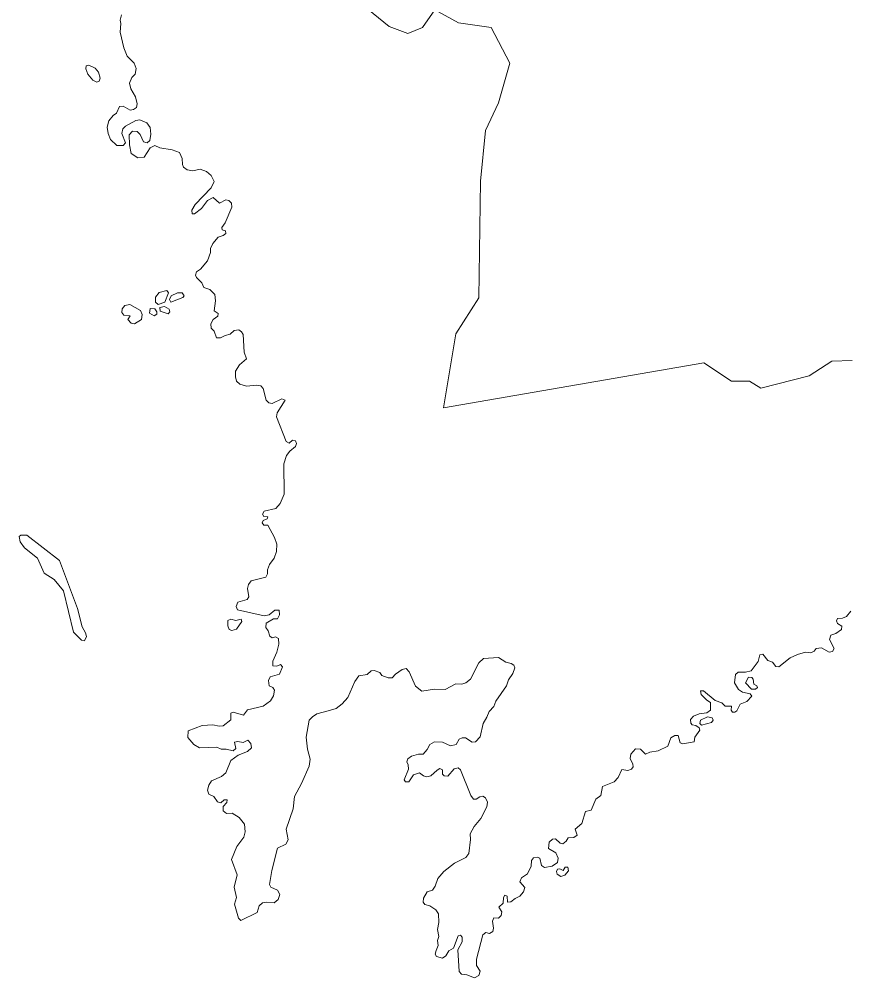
# Model space of a CAD drawing. Extents: x 369010 to 739155, y 6377141 to 6616555.
# Drawn here: x 414137 to 416017, y 6454065 to 6456234 of the extents above; entities that cross this region are included whole.
import ezdxf

# ---------------------------------------------------------------- set-up
doc = ezdxf.new("R2010")
doc.units = 0
doc.header["$LTSCALE"] = 40
doc.layers.add('1', color=7, linetype='Continuous', lineweight=13)

msp = doc.modelspace()

# ---------------------------------------------------------------- linework, layer by layer
at = {"layer": '1'}
for points in [[(414926.64, 6456256.86), (414974.47, 6456217.14), (415017.01, 6456201.59), (415050.27, 6456215.32), (415077.91, 6456255.21), (415131.37, 6456225.75), (415205.19, 6456215.32), (415247.72, 6456134.39), (415221.9, 6456044.36), (415192.28, 6455982.13), (415181.19, 6455867.76), (415177.38, 6455603.79), (415125.74, 6455522.52), (415097.94, 6455354.54), (415686.8, 6455456.65)], [(416022.61, 6455461.95), (415976.43, 6455460.13), (415924.8, 6455427.36), (415815.9, 6455399.55), (415790.08, 6455415.11), (415749.53, 6455415.11), (415686.8, 6455456.65), (415097.94, 6455354.54), (415125.74, 6455522.52), (415177.38, 6455603.79), (415181.19, 6455867.76), (415192.28, 6455982.13), (415221.9, 6456044.36), (415247.72, 6456134.39), (415205.19, 6456215.32), (415131.37, 6456225.75), (415077.91, 6456255.21), (415050.27, 6456215.32), (415017.01, 6456201.59), (414974.47, 6456217.14), (414926.64, 6456256.86)], [(414368.73, 6456243.62), (414366.25, 6456231.87), (414367.57, 6456224.43), (414365.92, 6456204.23), (414374.36, 6456169.15), (414381.97, 6456150.61), (414397.69, 6456134.06), (414401.99, 6456122.31), (414400.01, 6456109.4), (414392.56, 6456101.79), (414387.1, 6456089.04), (414389.91, 6456076.46), (414400.84, 6456058.59), (414404.15, 6456042.7), (414403.15, 6456033.76), (414395.87, 6456029.46), (414388.59, 6456028.14), (414372.87, 6456037.41), (414364.43, 6456036.74), (414357.31, 6456021.52), (414349.7, 6456016.39), (414340.26, 6456003.81), (414336.46, 6455989.41), (414339.1, 6455975.18), (414344.4, 6455961.94), (414358.3, 6455948.2), (414372.87, 6455948.2), (414377.67, 6455953.99), (414369.39, 6455975.51), (414372.04, 6455986.1), (414377.67, 6455991.73), (414401.5, 6456004.64), (414410.6, 6456006.13), (414426.49, 6455999.67), (414433.77, 6455989.08), (414435.59, 6455973.85), (414432.94, 6455959.62), (414426.82, 6455954.32), (414419.04, 6455956.47), (414410.93, 6455973.19), (414404.15, 6455979.98), (414393.55, 6455980.8), (414385.94, 6455972.03), (414386.77, 6455950.02), (414390.58, 6455929.99), (414406.13, 6455920.56), (414420.03, 6455922.05), (414434.1, 6455942.57), (414444.69, 6455947.87), (414455.95, 6455942.57), (414483.59, 6455938.43), (414500.3, 6455931.98), (414506.43, 6455919.07), (414507.09, 6455905.17), (414508.91, 6455899.04), (414517.68, 6455893.42), (414530.1, 6455891.1), (414546.81, 6455894.41), (414561.21, 6455889.28), (414571.47, 6455880.51), (414578.59, 6455866.44), (414571.8, 6455852.54), (414535.56, 6455814.64), (414528.27, 6455801.89), (414528.61, 6455793.78), (414534.4, 6455793.45), (414550.29, 6455806.03), (414563.2, 6455823.41), (414576.27, 6455830.86), (414591, 6455817.78), (414605.07, 6455824.9), (414612.02, 6455823.74)], [(414612.02, 6455823.74), (414617.48, 6455818.11), (414618.81, 6455808.35), (414603.58, 6455773.1), (414596.3, 6455762.5), (414596.79, 6455757.21), (414604.24, 6455755.22), (414604.74, 6455749.26), (414599.11, 6455744.3), (414588.02, 6455740.99), (414575.28, 6455726.59), (414570.31, 6455715.5), (414569.98, 6455706.4), (414563.2, 6455687.2), (414547.97, 6455668.66), (414538.54, 6455662.7), (414536.72, 6455655.09), (414538.87, 6455649.3), (414550.62, 6455637.71), (414555.42, 6455627.12), (414569.15, 6455622.49), (414580.08, 6455611.07), (414581.73, 6455596.83), (414578.92, 6455574.16), (414587.69, 6455568.37), (414587.03, 6455562.41), (414576.6, 6455554.8), (414571.14, 6455545.03), (414571.47, 6455535.1), (414578.26, 6455528.32), (414583.55, 6455513.25), (414593.32, 6455513.25), (414603.58, 6455518.55), (414615, 6455521.2), (414623.6, 6455529.47), (414634.53, 6455531.29), (414640.32, 6455526.83), (414644.46, 6455520.37), (414646.28, 6455480.98), (414651.57, 6455465.42), (414635.69, 6455452.18), (414626.75, 6455437.62), (414626.75, 6455424.71), (414629.23, 6455415.28), (414636.85, 6455407.99), (414651.57, 6455403.86), (414675.41, 6455406.17), (414684.18, 6455404.19), (414689.81, 6455398.56), (414696.59, 6455372.08), (414702.05, 6455365.96), (414709.83, 6455364.47), (414731.51, 6455375.06), (414739.46, 6455371.75), (414720.92, 6455343.28), (414719.6, 6455334.34), (414741.61, 6455278.74), (414748.39, 6455274.93), (414755.51, 6455281.38), (414762.3, 6455280.06), (414765.28, 6455273.77), (414762.96, 6455267.32), (414749.88, 6455256.72), (414742.27, 6455246.79), (414736.15, 6455227.93), (414736.98, 6455159.57), (414728.2, 6455138.72), (414717.94, 6455127.3), (414691.96, 6455120.84), (414688.15, 6455114.56), (414691.13, 6455109.26), (414700.23, 6455107.94), (414698.74, 6455103.47), (414689.64, 6455099.66), (414686.99, 6455094.86), (414690.8, 6455089.56), (414700.23, 6455089.56), (414715.46, 6455061.59), (414720.59, 6455046.37), (414719.6, 6455029.65), (414714.3, 6455014.92), (414703.87, 6455000.69), (414699.57, 6454988.11), (414699.57, 6454979.5), (414695.76, 6454971.56), (414662.5, 6454963.45), (414656.04, 6454955.51), (414653.73, 6454946.24), (414657.04, 6454927.2), (414653.4, 6454921.25), (414632.05, 6454915.45), (414628.07, 6454905.36), (414631.55, 6454898.08), (414692.12, 6454884.5), (414703.05, 6454886.33), (414715.96, 6454897.41), (414725.39, 6454897.25), (414726.55, 6454886.66), (414721.58, 6454877.39), (414712.98, 6454877.39)], [(415686.8, 6455456.65), (415749.53, 6455415.11), (415790.08, 6455415.11), (415815.9, 6455399.55), (415924.8, 6455427.36), (415976.43, 6455460.13), (416022.61, 6455461.95)], [(415604.88, 6454589.08), (415611.99, 6454608.28), (415620.93, 6454613.57), (415628.71, 6454613.74), (415633.18, 6454596.69), (415639.3, 6454594.38), (415664.46, 6454599.34), (415666.11, 6454609.77), (415677.7, 6454625.66), (415676.21, 6454631.12), (415668.76, 6454636.41), (415660.32, 6454637.41), (415657.01, 6454641.71), (415656.68, 6454649.65), (415662.97, 6454657.6), (415675.88, 6454662.89), (415693.75, 6454664.72), (415701.7, 6454670.84), (415702.03, 6454688.22), (415693.59, 6454693.18), (415680.51, 6454706.26), (415679.02, 6454714.37), (415686.14, 6454714.7), (415712.12, 6454692.69), (415727.02, 6454687.72), (415735.3, 6454680.27), (415749.36, 6454679.78), (415748.87, 6454670.67), (415751.18, 6454666.54), (415756.48, 6454666.21), (415761.44, 6454669.18), (415768.89, 6454684.74), (415784.12, 6454690.37), (415795.37, 6454702.45), (415791.73, 6454707.91), (415774.35, 6454711.72), (415764.92, 6454717.68), (415755.82, 6454732.41), (415758.47, 6454751.77), (415764.09, 6454756.9), (415780.64, 6454757.07), (415794.05, 6454759.71), (415809.77, 6454780.9), (415813.25, 6454796.29), (415820.53, 6454797.45), (415831.45, 6454783.38), (415841.71, 6454779.24), (415849.66, 6454769.48), (415856.28, 6454768.82), (415882.1, 6454789.51), (415898.98, 6454796.79), (415916.52, 6454801.92), (415928.93, 6454800.93), (415936.55, 6454804.24), (415940.69, 6454810.36), (415953.26, 6454811.52), (415970.31, 6454802.08), (415977.92, 6454803.9), (415981.23, 6454810.69), (415970.97, 6454831.05), (415973.95, 6454840.32), (415985.7, 6454843.96), (415997.95, 6454853.56), (415998.61, 6454860.67), (415988.85, 6454866.63), (415986.86, 6454873.09), (415989.51, 6454878.38), (416000.6, 6454878.71), (416009.2, 6454883.02), (416019.47, 6454895.1)], [(414712.98, 6454877.39), (414696.59, 6454867.46), (414695.43, 6454857.69), (414700.9, 6454850.41), (414704.54, 6454838.33), (414709.5, 6454834.85), (414717.45, 6454836.84), (414723.9, 6454833.36), (414725.06, 6454820.29), (414720.76, 6454802.08), (414711.32, 6454781.89), (414711.49, 6454771.3), (414720.42, 6454770.14), (414728.7, 6454773.95), (414733, 6454768.82), (414726.55, 6454752.43), (414705.69, 6454746.31), (414701.23, 6454738.2), (414702.72, 6454725.62), (414711.49, 6454722.15), (414714.8, 6454716.19), (414712.98, 6454703.28), (414706.03, 6454691.86), (414689.81, 6454680.27), (414653.89, 6454672), (414644.79, 6454659.75), (414621.62, 6454666.21), (414616.32, 6454663.89), (414616.49, 6454649.16), (414599.11, 6454635.59), (414589.84, 6454634.43), (414575.28, 6454637.9), (414551.78, 6454636.41), (414519.5, 6454624.5), (414519.17, 6454608.78), (414532.41, 6454593.22), (414545.65, 6454585.6), (414584.55, 6454587.09), (414594.81, 6454582.29), (414605.73, 6454582.96), (414621.62, 6454579.15), (414627.41, 6454584.12), (414624.76, 6454598.18), (414631.88, 6454600.33), (414644.13, 6454597.69), (414654.55, 6454602.65), (414661.84, 6454595.2), (414662.99, 6454585.6), (414654.22, 6454577.33), (414633.04, 6454568.72), (414616.32, 6454556.81), (414604.74, 6454528.84), (414595.14, 6454520.56), (414572.63, 6454511.13), (414566.34, 6454501.36), (414563.69, 6454490.27), (414566.34, 6454481.17), (414578.09, 6454475.88), (414586.37, 6454463.46), (414593.48, 6454461.15), (414601.43, 6454467.93), (414607.88, 6454467.93), (414607.55, 6454462.3), (414599.28, 6454452.87), (414599.11, 6454443.44), (414606.39, 6454437.31), (414618.97, 6454437.64), (414635.19, 6454428.21), (414647.27, 6454413.15), (414648.43, 6454395.77), (414645.45, 6454383.36), (414630.22, 6454362.51), (414617.65, 6454332.88), (414630.89, 6454298.46), (414624.1, 6454270.82), (414629.4, 6454247.15), (414624.93, 6454231.92), (414634.03, 6454200.64), (414638.83, 6454194.85), (414676.07, 6454213.39), (414680.21, 6454228.61), (414687.82, 6454235.4), (414696.76, 6454236.89), (414714.63, 6454234.9), (414723.4, 6454242.85), (414727.54, 6454253.93), (414722.08, 6454264.03), (414707.02, 6454270.82), (414703.87, 6454276.61), (414708.84, 6454308.05), (414721.91, 6454359.03), (414740.95, 6454367.8), (414745.91, 6454377.57), (414741.28, 6454401.73), (414757.5, 6454447.57), (414760.31, 6454475.88), (414776.03, 6454505), (414793.91, 6454544.06), (414795.73, 6454559.95), (414790.1, 6454582.96)], [(414790.1, 6454582.96), (414787.12, 6454609.44), (414793.58, 6454648), (414801.36, 6454656.11), (414810.96, 6454662.73), (414836.94, 6454669.18), (414854.32, 6454674.98), (414868.39, 6454685.07), (414880.96, 6454699.47), (414896.85, 6454735.72), (414905.79, 6454748.3), (414924.49, 6454751.77), (414933.92, 6454759.55), (414941.04, 6454760.87), (414953.62, 6454755.91), (414958.09, 6454749.45), (414971.99, 6454743.66), (414981.59, 6454744.16), (414988.71, 6454752.1), (415004.26, 6454763.02), (415013.04, 6454765.01), (415020.15, 6454757.4), (415034.55, 6454725.29), (415048.62, 6454714.2), (415076.92, 6454718.34), (415101.41, 6454718.01), (415125.74, 6454730.42), (415138.98, 6454729.43), (415148.42, 6454732.41), (415158.35, 6454741.18), (415177.55, 6454778.25), (415187.81, 6454787.68), (415222.23, 6454789.84), (415238.78, 6454779.74), (415250.53, 6454776.76), (415256.99, 6454772.79), (415258.81, 6454766.83), (415254.34, 6454753.59), (415244.58, 6454739.52), (415240.27, 6454725.95), (415215.78, 6454690.87), (415211.64, 6454678.95), (415201.05, 6454668.19), (415195.75, 6454654.79), (415186.98, 6454640.88), (415180.53, 6454610.93), (415170.26, 6454599.34), (415162.49, 6454598.18), (415147.59, 6454608.28), (415139.65, 6454608.61), (415132.86, 6454605.63), (415126.57, 6454592.89), (415113.17, 6454590.57), (415094.96, 6454598.51), (415077.25, 6454599.51), (415066.33, 6454593.22), (415060.54, 6454581.8), (415051.27, 6454571.54), (415040.67, 6454571.7), (415025.45, 6454566.74), (415016.84, 6454561.11), (415014.53, 6454554.16), (415017.84, 6454547.37), (415018.17, 6454537.61), (415008.4, 6454512.95), (415011.38, 6454508.81), (415019.32, 6454508.48), (415029.59, 6454524.7), (415043.32, 6454529.17), (415052.26, 6454522.05), (415059.54, 6454520.06), (415068.65, 6454522.05), (415083.04, 6454535.29), (415089.5, 6454538.6), (415094.96, 6454536.12), (415095.46, 6454526.19), (415099.26, 6454522.38), (415107.21, 6454521.39), (415121.61, 6454538.27), (415131.04, 6454540.26), (415136.34, 6454536.12), (415159.34, 6454477.53), (415165.13, 6454469.92), (415171.42, 6454469.42), (415179.53, 6454475.21), (415186.65, 6454476.21), (415192.61, 6454472.9), (415197.24, 6454462.97), (415195.26, 6454452.04), (415181.68, 6454425.56), (415166.62, 6454407.36), (415157.85, 6454390.81), (415158.35, 6454378.23), (415154.87, 6454346.62), (415148.42, 6454337.35), (415122.6, 6454324.6), (415098.44, 6454305.74), (415084.53, 6454289.85), (415079.07, 6454272.47), (415072.45, 6454264.03)], [(415072.45, 6454264.03), (415060.37, 6454259.89), (415052.59, 6454245.49), (415051.6, 6454236.72), (415055.4, 6454231.43), (415066.66, 6454228.12), (415080.4, 6454219.01), (415086.35, 6454210.24), (415087.18, 6454190.22), (415084.04, 6454174.82), (415087.18, 6454159.27), (415084.2, 6454149.83), (415085.53, 6454138.91), (415080.73, 6454127.16), (415078.91, 6454118.88), (415081.39, 6454113.59), (415095.13, 6454109.78), (415102.57, 6454115.08), (415109.36, 6454126.83), (415120.12, 6454132.79), (415131.04, 6454160.09), (415136.01, 6454162.25), (415139.81, 6454157.78), (415140.14, 6454146.69), (415130.21, 6454128.65), (415132.86, 6454079.49), (415138.32, 6454073.37), (415150.24, 6454072.21), (415167.78, 6454065.43), (415177.88, 6454071.05), (415180.19, 6454080.49), (415172.58, 6454093.4), (415171.92, 6454107.79), (415186.65, 6454162.74), (415193.1, 6454167.87), (415201.88, 6454165.39), (415208.99, 6454170.36), (415210.81, 6454177.47), (415208.16, 6454193.69), (415211.14, 6454200.81), (415221.74, 6454200.48), (415228.36, 6454206.1), (415229.68, 6454214.88), (415222.89, 6454225.47), (415232.33, 6454234.24), (415233.49, 6454247.48), (415236.63, 6454252.28), (415241.6, 6454250.46), (415242.26, 6454236.89), (415249.87, 6454237.55), (415259.64, 6454245.16), (415270.56, 6454249.8), (415278.34, 6454260.22), (415281.48, 6454269.66), (415270.56, 6454282.9), (415274.04, 6454291.67), (415287.77, 6454300.77), (415295.72, 6454317.82), (415296.71, 6454331.06), (415300.85, 6454337.02), (415309.62, 6454338.51), (415315.25, 6454336.02), (415319.05, 6454319.64), (415326.17, 6454314.84), (415343.71, 6454317.82), (415355.46, 6454326.43), (415357.28, 6454336.02), (415351.66, 6454348.44), (415335.44, 6454358.2), (415336.43, 6454371.94), (415344.04, 6454379.39), (415350.83, 6454379.55), (415361.75, 6454369.95), (415367.88, 6454368.79), (415375.49, 6454374.59), (415379.63, 6454382.2), (415392.21, 6454382.86), (415399.98, 6454387.83), (415395.18, 6454402.06), (415410.58, 6454414.31), (415418.69, 6454441.45), (415431.93, 6454444.93), (415442.35, 6454469.59), (415453.44, 6454477.86), (415457.25, 6454498.22), (415483.4, 6454508.48), (415492.67, 6454518.24), (415501.11, 6454536.78), (415514.35, 6454534.63), (415523.12, 6454537.28), (415526.43, 6454542.57), (415526.1, 6454548.53), (415519.64, 6454561.77), (415521.46, 6454571.37), (415532.06, 6454583.29), (415543.48, 6454582.96), (415554.4, 6454571.37), (415564.66, 6454575.84), (415583.53, 6454579.15), (415604.88, 6454589.08)]]:
    msp.add_lwpolyline(points, dxfattribs=at)
for points in [[(414313.12, 6456091.19), (414318.58, 6456093.84), (414320.4, 6456100.63), (414316.93, 6456114.36), (414309.31, 6456123.3), (414295.08, 6456130.09), (414288.96, 6456128.6), (414288.29, 6456121.48), (414293.09, 6456109.73), (414304.18, 6456096.16)], [(414471.51, 6455619.84), (414453.8, 6455615.37), (414445.85, 6455604.78), (414445.85, 6455593.85), (414451.81, 6455588.89), (414466.71, 6455593.85), (414475.31, 6455615.04)], [(414495.67, 6455615.04), (414480.94, 6455608.42), (414477.63, 6455599.48), (414480.28, 6455593.69), (414507.92, 6455604.28), (414510.9, 6455608.42), (414506.43, 6455614.54)], [(414398.68, 6455545.03), (414414.24, 6455554.3), (414416.06, 6455566.22), (414412.26, 6455575.15), (414388.09, 6455588.89), (414376.34, 6455586.08), (414370.22, 6455578.96), (414369.56, 6455570.35), (414374.52, 6455564.23), (414388.42, 6455563.07), (414383.46, 6455554.3), (414391.07, 6455546.02)], [(414443.04, 6455563.07), (414449.16, 6455566.55), (414448.5, 6455571.84), (414444.2, 6455578.63), (414434.1, 6455579.46), (414432.61, 6455568.86)], [(414474.65, 6455567.21), (414478.29, 6455571.84), (414476.47, 6455577.97), (414466.54, 6455584.26), (414455.62, 6455581.94), (414456.78, 6455573.33)], [(414285.15, 6454828.07), (414289.62, 6454837.17), (414287.47, 6454845.94), (414279.85, 6454859.18), (414269.59, 6454901.22), (414228.88, 6455009.79), (414154.73, 6455066.39), (414141, 6455066.72), (414137.35, 6455063.41), (414139.34, 6455051.66), (414149.1, 6455037.76), (414179.06, 6455014.92), (414193.63, 6454980.5), (414216.3, 6454966.1), (414237.81, 6454940.94), (414260.49, 6454847.1), (414278.03, 6454829.56)], [(414618.31, 6454850.74), (414629.23, 6454853.89), (414640.98, 6454871.6), (414639.49, 6454876.89), (414627.74, 6454873.91), (414616.32, 6454876.89), (414609.54, 6454873.91), (414609.21, 6454861.5), (414612.68, 6454853.39)], [(415803.81, 6454718.34), (415807.95, 6454722.15), (415806.79, 6454726.28), (415799.68, 6454729.76), (415798.52, 6454741.01), (415795.37, 6454744.82), (415787.43, 6454745.65), (415781.14, 6454733.07), (415794.71, 6454718.34)], [(415694.91, 6454655.61), (415679.02, 6454648), (415677.37, 6454640.55), (415681.18, 6454637.08), (415704.18, 6454643.2), (415708.15, 6454648), (415705.84, 6454653.46)], [(415372.51, 6454316), (415368.37, 6454308.39), (415361.09, 6454312.19), (415355.79, 6454311.36), (415353.48, 6454305.74), (415355.13, 6454300.11), (415363.41, 6454294.65), (415372.34, 6454297.79), (415380.29, 6454307.56), (415378.8, 6454315.83)]]:
    msp.add_lwpolyline(points, close=True, dxfattribs=at)

doc.saveas('drawing.dxf')
